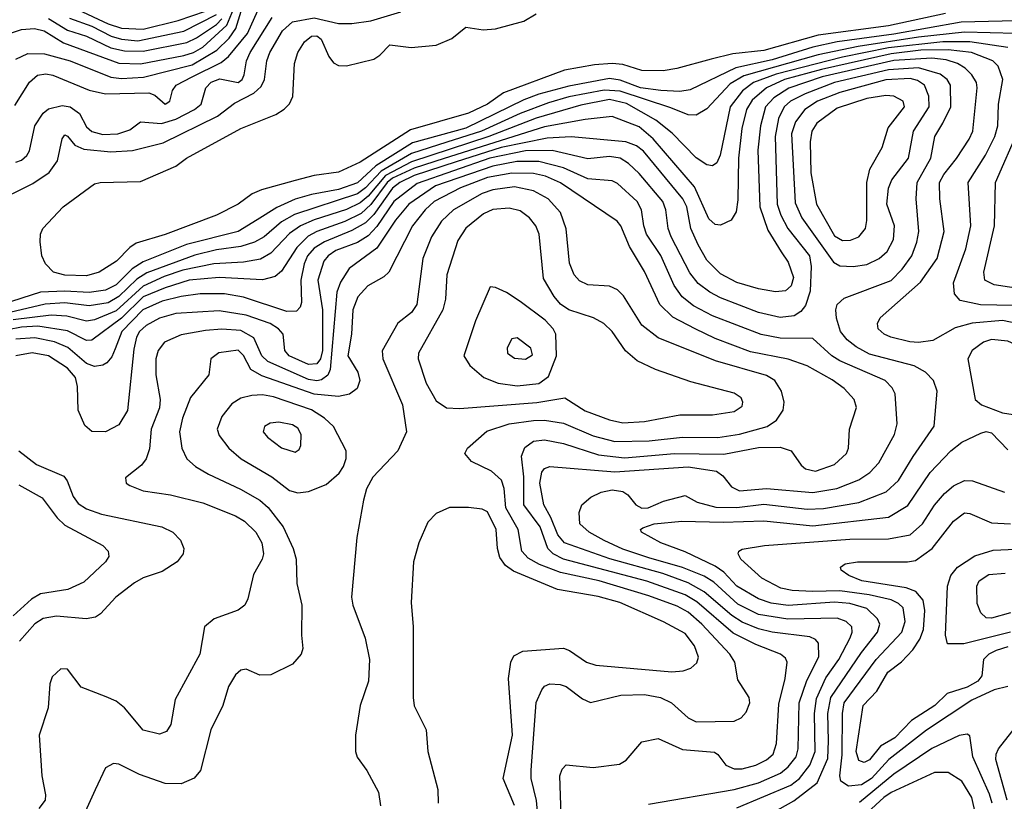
# Model space of a CAD drawing. Extents: x 997028 to 1115134, y 536408 to 618974.
# Tile 368 of 473: x 1060469 to 1064102, y 588591 to 591476. Entities that reach past the tile are written whole.
import ezdxf

# ---------------------------------------------------------------- set-up
doc = ezdxf.new("R2010")
doc.units = 0

msp = doc.modelspace()

# ---------------------------------------------------------------- linework, layer by layer
at = {"layer": '0CON10XD'}
for points in [[(1060435, 591426.9), (1060475, 591439.7), (1060524, 591444), (1060558.7, 591435), (1060630.8, 591390.8), (1060835, 591315.7), (1060915, 591313.4), (1061075, 591343.8), (1061110.2, 591355), (1061144.8, 591375.2), (1061233.3, 591456.7), (1061258.3, 591515), (1061277.7, 591642.3), (1061286.1, 591663.9), (1061305, 591679.5), (1061375, 591688.1), (1061545, 591691.6), (1061645, 591650.1), (1061745, 591647.9)], [(1060560.5, 591350.5), (1060655, 591324.1), (1060805, 591264.2), (1060845, 591259.7), (1060925.3, 591264.7), (1061105, 591309.7), (1061196.6, 591363.4), (1061241.7, 591408.3), (1061266.6, 591443.4), (1061310.9, 591589.1)], [(1060568.6, 591568.6), (1060795, 591461.5), (1060845, 591444.7), (1060925, 591440.9), (1061053.6, 591473.6), (1061155, 591508.4)], [(1060450.8, 591159.2), (1060504.6, 591245.4), (1060535, 591271), (1060565, 591276.3), (1060591, 591271), (1060725, 591215.6), (1060785, 591202.8), (1060945.8, 591205.8), (1060967.2, 591197.2), (1061005, 591164.1), (1061022.2, 591175), (1061032.7, 591215), (1061046.2, 591235), (1061105, 591264.9), (1061211.7, 591318.3), (1061239.8, 591340.2), (1061308.9, 591425), (1061358, 591535)], [(1060365, 590796.2), (1060517.7, 590872.3), (1060578, 590912), (1060608.1, 590955), (1060625, 591036.2), (1060635, 591050.8), (1060645, 591046.9), (1060672.7, 591012.7), (1060705, 590998.1), (1060805, 590988.8), (1060885, 590993.4), (1060997.8, 591022.2), (1061199.3, 591120.7), (1061261.3, 591168.7), (1061332.5, 591205), (1061359.7, 591230.3), (1061372.5, 591255), (1061380.9, 591325), (1061391.9, 591355), (1061439, 591435), (1061475, 591469), (1061555, 591483.1), (1061645, 591462.1), (1061695, 591462.4), (1061765, 591472.3), (1061875.6, 591505)], [(1060455, 590950.9), (1060475, 590958.2), (1060495, 590974.5), (1060505, 590992), (1060524.7, 591085), (1060555, 591131.5), (1060575, 591146.9), (1060625, 591159.3), (1060655, 591154.3), (1060689.9, 591129.9), (1060715, 591080.8), (1060735, 591063.3), (1060775, 591052.9), (1060831.2, 591055), (1060875, 591070), (1060915, 591098.8), (1060992.6, 591092.6), (1061045, 591109.6), (1061113.5, 591145), (1061138.8, 591165), (1061155.8, 591225), (1061175, 591246.3), (1061207.5, 591257.5), (1061275, 591243.9), (1061289.7, 591255), (1061297.7, 591272.3), (1061305.9, 591325), (1061319.2, 591355), (1061401, 591485)], [(1063885, 591498.7), (1063675, 591453.4), (1063415, 591418.8), (1063215, 591362.8), (1063100.2, 591349.8), (1063020.9, 591330.9), (1062894.3, 591295.7), (1062842.7, 591287.3), (1062765, 591288.2), (1062695, 591311), (1062655, 591315.2), (1062589.7, 591310.3), (1062479.7, 591290.3), (1062253.8, 591206.2), (1062195.3, 591165), (1062125, 591131.7), (1061910.6, 591069.4), (1061725, 590950.6), (1061645, 590913.5), (1061555, 590901.8), (1061485, 590883.2), (1061361.3, 590848.7), (1061326.8, 590833.2), (1061275, 590795.4), (1061195, 590755.4), (1061005, 590683), (1060898.6, 590651.4), (1060874.8, 590635.2), (1060826.1, 590585), (1060762, 590545), (1060715, 590530.7), (1060635, 590533.2), (1060593.3, 590545), (1060564.2, 590575), (1060550.6, 590605), (1060544.2, 590655.8), (1060545.8, 590685), (1060554.2, 590705), (1060629.2, 590785), (1060745, 590870), (1060765.5, 590875.5), (1060915, 590878.5), (1061045, 590935.5), (1061084.4, 590965), (1061285, 591074.5), (1061413.6, 591126.4), (1061445, 591146), (1061464.5, 591165.5), (1061477.1, 591192.9), (1061483.3, 591315), (1061494.6, 591355), (1061519.6, 591395), (1061545, 591415.3), (1061565, 591417.2), (1061581.2, 591405), (1061610.1, 591340.1), (1061627, 591317), (1061645, 591307.8), (1061675, 591306.4), (1061775, 591330.9), (1061797.5, 591345), (1061835, 591383.8), (1061913.7, 591373.7), (1062005, 591382.6), (1062062.9, 591407.1), (1062115, 591449.2), (1062179.3, 591439.3), (1062225, 591442.6), (1062328.9, 591471.1), (1062375, 591498.5)], [(1060652.5, 591482.5), (1060735, 591451.9), (1060805.7, 591415.7), (1060845, 591404.1), (1060905, 591398.9), (1061075, 591433.6), (1061195, 591495.5)], [(1064145, 591472.7), (1063943.3, 591466.7), (1063695, 591422.4), (1063485.2, 591394.8), (1063395.2, 591374.8), (1063245, 591328.5), (1063110.9, 591299.1), (1062943, 591217), (1062905, 591211.7), (1062835, 591214.6), (1062759.1, 591225), (1062685, 591253), (1062645, 591258.9), (1062495, 591230.5), (1062385, 591201.7), (1062329.6, 591180.4), (1062115, 591076.5), (1061918.2, 591021.8), (1061783.2, 590936.8), (1061715, 590874.2), (1061645, 590849.2), (1061545, 590831.4), (1061485.8, 590814.2), (1061417.2, 590782.8), (1061345, 590737), (1061275, 590694.5), (1061084, 590646), (1060925, 590583.1), (1060883.3, 590556.7), (1060825, 590497.6), (1060785, 590478.1), (1060725, 590469.5), (1060635, 590474), (1060545, 590470.5), (1060404.5, 590425)], [(1060575, 591480.2), (1060645, 591437.4), (1060715, 591415.9), (1060805, 591372.4), (1060855, 591360.9), (1060925, 591359.7), (1061085, 591391.6), (1061121, 591409), (1061195, 591459.2), (1061215, 591478.9)], [(1064144.1, 591425.9), (1063955, 591430.4), (1063785, 591412.2), (1063562.3, 591377.7), (1063415, 591346.8), (1063141.3, 591268.7), (1063090.7, 591239.3), (1063005, 591147.1), (1062965, 591123.8), (1062935, 591124.7), (1062871.5, 591151.5), (1062685, 591212.8), (1062625, 591216.5), (1062495, 591191), (1062420.5, 591169.5), (1062315, 591129.7), (1062173.5, 591065), (1062045, 591024.3), (1061915, 590982.7), (1061802.6, 590917.4), (1061745, 590855.3), (1061715, 590833.9), (1061483.3, 590756.7), (1061435, 590730.2), (1061371.2, 590675), (1061335.4, 590654.6), (1061285, 590638.6), (1061195, 590626.5), (1061115, 590607.4), (1060937.5, 590542.5), (1060901.3, 590518.7), (1060835, 590455.1), (1060795, 590431.2), (1060725, 590419.9), (1060635, 590431.1), (1060563.2, 590426.8), (1060285, 590360.9)], [(1064115, 591373.9), (1063974.9, 591394.9), (1063875.5, 591394.5), (1063675, 591372.8), (1063505, 591338.2), (1063260.2, 591275), (1063177.2, 591245), (1063136.3, 591213.7), (1063090.2, 591155), (1063053.8, 590976.2), (1063041.7, 590948.2), (1063025, 590936.4), (1063005, 590941.1), (1062965, 590966), (1062877.1, 591057.1), (1062815.7, 591105.7), (1062707.4, 591167.4), (1062645, 591182), (1062539.4, 591160.6), (1062375, 591113.1), (1062200, 591045), (1061915, 590951.7), (1061819, 590901), (1061755, 590825.1), (1061725, 590800.4), (1061675, 590776.1), (1061555, 590737.6), (1061505.1, 590714.9), (1061465, 590687), (1061395, 590614.8), (1061357.6, 590592.4), (1061295, 590581.5), (1061185.7, 590575.7), (1061071.2, 590551.2), (1061001.9, 590528.1), (1060925, 590492.7), (1060825, 590402.1), (1060745, 590367.9), (1060715, 590363.3), (1060642.1, 590382.1), (1060585, 590385.8), (1060445, 590367.9)], [(1064135, 590421.6), (1064013.9, 590423.9), (1063939.7, 590439.7), (1063918.2, 590465), (1063914.7, 590505), (1063959.8, 590630.2), (1063978.6, 590715), (1063968.2, 590875), (1064033.3, 590976.7), (1064067.4, 591045), (1064078.1, 591085), (1064081, 591165), (1064096.7, 591255), (1064080, 591305), (1064059.6, 591325), (1063980.5, 591355), (1063895.5, 591365.5), (1063793.5, 591363.5), (1063685, 591350.5), (1063427.2, 591292.8), (1063291.4, 591255), (1063224, 591225), (1063171.3, 591178.7), (1063150.2, 591145), (1063133.5, 591075), (1063121.4, 590965), (1063118.7, 590811.3), (1063112.4, 590767.6), (1063093.6, 590736.4), (1063055, 590717.3), (1063035, 590720.3), (1063011.3, 590741.3), (1062958.9, 590858.9), (1062806.9, 591036.9), (1062755, 591081), (1062655, 591119.2), (1062555, 591108.4), (1062405, 591080.6), (1062035, 590964.1), (1061925, 590928.7), (1061845, 590891.6), (1061824.6, 590875), (1061765, 590793.7), (1061729, 590761), (1061668, 590732), (1061565, 590695.1), (1061533.3, 590676.7), (1061491.6, 590635), (1061435, 590547.5), (1061411, 590529), (1061365, 590516.5), (1061205, 590524.9), (1061094.5, 590514.5), (1061005, 590486.8), (1060925, 590453), (1060845, 590375.1), (1060735, 590293.3), (1060715, 590292.7), (1060645, 590327.6), (1060535.3, 590345.3), (1060475, 590342), (1060425, 590331.5)], [(1060455, 591330.8), (1060498.7, 591351.3), (1060560.5, 591350.5)], [(1063115, 588567), (1063315, 588650.9), (1063346.3, 588675), (1063384.9, 588725.1), (1063403.7, 588775), (1063401.4, 588915), (1063408.8, 588971.2), (1063443.5, 589046.5), (1063491.6, 589115), (1063533.8, 589195), (1063541.1, 589215), (1063539.7, 589235), (1063518.5, 589255), (1063485, 589267.2), (1063303.9, 589263.9), (1063195, 589280.8), (1063119.3, 589319.3), (1063029.8, 589399.8), (1062995, 589422.1), (1062915, 589454.1), (1062789.9, 589489.9), (1062695, 589522.4), (1062625, 589554.1), (1062570, 589585), (1062535.6, 589615), (1062533.2, 589656.8), (1062542.9, 589685), (1062576.1, 589713.9), (1062615, 589732.7), (1062655, 589740.8), (1062695, 589735.3), (1062712.5, 589722.5), (1062742, 589685), (1062765, 589673.2), (1062787.5, 589675), (1062845, 589699.2), (1062925, 589720), (1062968.8, 589695), (1063037.1, 589677.1), (1063115, 589676), (1063215, 589687.5), (1063375, 589669.7), (1063435, 589671.5), (1063565, 589694), (1063666.7, 589733.3), (1063711.2, 589775), (1063766.1, 589863.9), (1063843.5, 589976.5), (1063854.4, 590105), (1063840.5, 590145), (1063811.8, 590175), (1063769.2, 590199.2), (1063605, 590241.9), (1063555, 590268.4), (1063522.4, 590295), (1063498.2, 590325), (1063483.1, 590375), (1063480.9, 590405), (1063485.6, 590425), (1063511.2, 590448.8), (1063685, 590513.8), (1063725.2, 590555), (1063760.8, 590605), (1063779.5, 590655), (1063786.6, 590695), (1063777.5, 590815), (1063781, 590875), (1063831.5, 590965), (1063845.8, 591045), (1063874.7, 591095), (1063905.2, 591155), (1063903.9, 591235), (1063891.7, 591255), (1063865.3, 591275.3), (1063785, 591299.2), (1063675, 591291.7), (1063475.3, 591245), (1063366.8, 591203.2), (1063313, 591175), (1063289.4, 591155), (1063268.8, 591111.2), (1063256.8, 591045), (1063264.2, 590795), (1063277.2, 590755), (1063303.7, 590705), (1063383.5, 590605), (1063390, 590565), (1063385.6, 590474.4), (1063368.8, 590421.2), (1063351, 590399), (1063327, 590383), (1063275, 590377.2), (1063195.2, 590395.1), (1063055, 590449.4), (1063015, 590470), (1062972.2, 590502.2), (1062941.9, 590541.9), (1062872.4, 590675), (1062861.7, 590705), (1062853.5, 590775), (1062841.5, 590805), (1062755, 590908.2), (1062715.7, 590945.7), (1062685, 590964.8), (1062645, 590971.2), (1062565, 590962.2), (1062433.4, 590993.4), (1062335, 590992.4), (1062203.3, 590965), (1061935, 590872.3), (1061849.5, 590805), (1061786.7, 590713.3), (1061755, 590679), (1061715, 590653.9), (1061635, 590624.5), (1061607, 590605), (1061591.1, 590585), (1061569, 590515), (1061585.9, 590405.9), (1061586.3, 590255), (1061578.9, 590225), (1061565, 590205.9), (1061535, 590203.4), (1061462.9, 590235), (1061447.5, 590255), (1061441.4, 590315), (1061424.1, 590335), (1061393.3, 590355), (1061305, 590385.5), (1061205, 590401.8), (1061045, 590392.1), (1060985, 590375.2), (1060935, 590347.9), (1060910.4, 590325), (1060899.5, 590305), (1060890.4, 590260.4), (1060866.7, 590033.3), (1060835, 589981.2), (1060785, 589954.6), (1060735, 589956.7), (1060708.7, 589978.7), (1060685.1, 590035), (1060682.2, 590122.2), (1060674.4, 590155), (1060645, 590189.8), (1060575, 590235.5), (1060515, 590246.1), (1060454.5, 590235)], [(1063926.3, 590963.7), (1063972.7, 591035), (1063985.7, 591065), (1064002.3, 591225), (1063999.2, 591245), (1063982.6, 591272.6), (1063958, 591298), (1063930, 591315), (1063887.6, 591327.6), (1063834.2, 591334.2), (1063695, 591325.3), (1063430.6, 591265), (1063306.7, 591223.3), (1063252, 591188), (1063221.3, 591155), (1063202.9, 591085), (1063193.2, 590995), (1063199.8, 590785), (1063229.2, 590699.2), (1063279, 590619), (1063305, 590581.9), (1063323.9, 590525), (1063315.8, 590494.2), (1063295, 590475.4), (1063258.3, 590471.7), (1063195, 590483.3), (1063115, 590505.8), (1063055, 590538.7), (1063005, 590588.9), (1062972.5, 590645), (1062945.2, 590705), (1062930.8, 590785), (1062916.3, 590815), (1062770.8, 590990.8), (1062745, 591010.4), (1062705.7, 591025.7), (1062503.4, 591043.4), (1062415, 591039.5), (1062245, 591004.8), (1062078.9, 590951.1), (1061925, 590901.5), (1061871.6, 590875), (1061845, 590854.3), (1061775, 590756.7), (1061745, 590726.6), (1061695, 590698.2), (1061593.2, 590656.8), (1061555, 590633.2), (1061531.2, 590605), (1061518.6, 590575), (1061506.6, 590515), (1061508.1, 590431.9), (1061503.3, 590415), (1061489.7, 590400.3), (1061455, 590399.3), (1061295, 590452.4), (1061224, 590464), (1061135, 590464.8), (1061065, 590454.9), (1060995, 590437.9), (1060923.5, 590405), (1060846.1, 590325), (1060821.5, 590261.5), (1060808.3, 590231.7), (1060790, 590210), (1060775, 590200.9), (1060745, 590196.8), (1060715, 590207.6), (1060645.9, 590265.9), (1060596.8, 590286.8), (1060525, 590302.5), (1060455, 590297)], [(1063545, 590564.8), (1063595, 590573), (1063640.9, 590595), (1063669.9, 590620.1), (1063693.8, 590665), (1063696.5, 590715), (1063668.5, 590795), (1063675.2, 590855), (1063686.7, 590885), (1063748.6, 590965), (1063767.3, 591065), (1063825.2, 591155), (1063823.8, 591193.8), (1063807.9, 591235), (1063782, 591252), (1063755, 591259.3), (1063665, 591254.9), (1063495, 591208.1), (1063412.5, 591175), (1063365.7, 591145), (1063331.1, 591098.9), (1063316.8, 591055), (1063330.1, 590800.1), (1063355.2, 590745), (1063471.3, 590581.3), (1063495, 590567.4), (1063545, 590564.8)], [(1063505, 590661.4), (1063535, 590662.4), (1063564.8, 590675.2), (1063589.6, 590705), (1063595.3, 590734.7), (1063594.8, 590875.2), (1063605.7, 590924.3), (1063650.9, 591005), (1063673.2, 591076.8), (1063734, 591155), (1063728.8, 591175), (1063695, 591194.3), (1063665, 591197), (1063595, 591185.1), (1063485, 591149.8), (1063410.8, 591095), (1063391.6, 591065), (1063386, 591025), (1063388.5, 590911.5), (1063408.7, 590795), (1063475, 590678.6), (1063505, 590661.4)], [(1064235, 590471.9), (1064065, 590498), (1064030, 590515), (1064026.4, 590545), (1064066.3, 590715), (1064069.6, 590875), (1064157.2, 591075)], [(1062789.2, 588580.7), (1063105, 588634.5), (1063195, 588659.3), (1063276.5, 588695), (1063305, 588718.4), (1063333.8, 588755), (1063341.8, 588785), (1063344.9, 588955.1), (1063373.1, 589036.9), (1063417.4, 589125), (1063416.1, 589175), (1063405, 589188.8), (1063385, 589198.1), (1063245.1, 589215.1), (1063195, 589227.9), (1063135, 589253.1), (1063096.8, 589276.8), (1062994.1, 589364.1), (1062935, 589398.3), (1062841.6, 589431.6), (1062646.4, 589486.4), (1062478.9, 589545), (1062454.4, 589574.4), (1062429.2, 589639.2), (1062403.1, 589685), (1062388.5, 589765), (1062395, 589805.6), (1062405, 589819.6), (1062425, 589827.2), (1062665, 589807.3), (1062935, 589825.8), (1063039.9, 589809.9), (1063063, 589793), (1063095, 589752), (1063125, 589737.3), (1063225, 589746.2), (1063395, 589731.3), (1063484.6, 589745.4), (1063565, 589778.4), (1063605.4, 589805), (1063639.3, 589840.7), (1063697.3, 589945), (1063706.8, 589985), (1063698.8, 590095), (1063688, 590118), (1063662.2, 590145), (1063495, 590217.1), (1063465.7, 590235.7), (1063395, 590299.2), (1063275, 590300.7), (1063205, 590314.8), (1063025, 590383.6), (1062955, 590420.7), (1062913.4, 590453.4), (1062884.4, 590495), (1062835, 590605.4), (1062782, 590685), (1062771.6, 590715), (1062763.6, 590775), (1062747.3, 590805), (1062675, 590871.3), (1062655, 590881.9), (1062565, 590888.5), (1062475, 590930), (1062385, 590953.3), (1062302.8, 590952.8), (1062215.1, 590935.1), (1062003.5, 590863.5), (1061904.5, 590795), (1061855, 590736.2), (1061787, 590633), (1061685, 590558.5), (1061653, 590507), (1061639.6, 590470.4), (1061614.6, 590185.4), (1061606, 590164), (1061582.6, 590147.4), (1061565, 590143.5), (1061535, 590148.8), (1061385, 590214.2), (1061362, 590235), (1061332.2, 590302.2), (1061285, 590328.8), (1061215, 590333.7), (1061155, 590329), (1061065, 590312.9), (1061003.5, 590286.5), (1060979.2, 590255), (1060970.8, 590225), (1060970.8, 590165), (1060987.1, 590075), (1060985, 590043.8), (1060953.6, 589965), (1060947.4, 589892.6), (1060935.4, 589855), (1060917.7, 589832.3), (1060858.8, 589785), (1060861.2, 589765), (1060875, 589757.5), (1060925, 589737.1), (1061025, 589722.4), (1061145, 589693.6), (1061265.6, 589645.6), (1061297.9, 589625), (1061340, 589585), (1061362, 589545), (1061368.4, 589505), (1061363.3, 589485), (1061331.7, 589428.3), (1061311.1, 589338.9), (1061300, 589315), (1061275, 589297.2), (1061185.8, 589265), (1061151.1, 589235), (1061133.3, 589135), (1061042.7, 588967.3), (1061026.4, 588875), (1061010.9, 588849.1), (1060985, 588839.5), (1060925, 588853.5), (1060855, 588936.9), (1060825, 588960.4), (1060787.3, 588977.3), (1060695, 589012.5), (1060645, 589079.4), (1060620.2, 589079.8), (1060588.8, 589051.2), (1060580.5, 589025), (1060573.7, 588936.3), (1060540.5, 588835), (1060550.5, 588685), (1060564.4, 588615), (1060563.1, 588595), (1060540, 588565)], [(1064155, 590354.2), (1064095, 590365.4), (1063983.5, 590356.6), (1063920.8, 590339.2), (1063838.1, 590291.9), (1063785.2, 590284.8), (1063753.3, 590286.7), (1063683.9, 590303.9), (1063658.9, 590315), (1063636.9, 590335), (1063634.4, 590355), (1063644.1, 590375.9), (1063792.8, 590507.2), (1063854.3, 590595), (1063880.2, 590695), (1063863.8, 590815), (1063863.3, 590875), (1063879, 590905), (1063926.3, 590963.7)], [(1062468.5, 588505), (1062462.5, 588685), (1062470.2, 588709.8), (1062485, 588725.8), (1062585, 588715.7), (1062681.6, 588728.4), (1062706.4, 588743.6), (1062765, 588810.6), (1062825, 588823.3), (1062915, 588782.5), (1063032.4, 588772.4), (1063045, 588764.5), (1063074.8, 588724.8), (1063105, 588711.6), (1063135, 588711.7), (1063185.7, 588724.3), (1063225, 588743.9), (1063248.8, 588765), (1063261.8, 588805), (1063269.9, 588950.1), (1063294, 589044), (1063300.8, 589105), (1063295, 589120), (1063276.7, 589135), (1063185, 589170.3), (1063101.8, 589211.8), (1062967.7, 589327.7), (1062925, 589353.7), (1062783.4, 589403.4), (1062475.3, 589485.3), (1062437.7, 589505), (1062417.3, 589525), (1062388.8, 589605), (1062329, 589685), (1062329, 589789), (1062321, 589865), (1062332.8, 589897.2), (1062365, 589920), (1062405, 589926), (1062475, 589912), (1062605, 589870.3), (1062700.4, 589859.6), (1062885, 589875.4), (1063066.8, 589873.2), (1063195, 589896.8), (1063275, 589899), (1063315.4, 589885), (1063352.6, 589832.6), (1063368.9, 589818.9), (1063405, 589810), (1063475.2, 589834.8), (1063519.6, 589875), (1063527.1, 589895), (1063531.2, 589965), (1063556.2, 590045), (1063548.2, 590075), (1063511.8, 590115), (1063467.3, 590147.3), (1063375, 590198.9), (1063305, 590223.3), (1063165, 590250.7), (1063035, 590299.2), (1062961.2, 590335), (1062878.4, 590378.4), (1062830.5, 590425), (1062775, 590547.3), (1062719, 590639), (1062686.5, 590715), (1062673, 590733), (1062464.6, 590874.6), (1062408.9, 590898.9), (1062365, 590908.3), (1062285, 590909.6), (1062195, 590893.7), (1062095, 590855.4), (1061998.8, 590805), (1061964.8, 590775), (1061918.7, 590715), (1061830.8, 590545), (1061812.5, 590527.5), (1061753.6, 590493.6), (1061716.2, 590453.8), (1061698.5, 590405), (1061692.7, 590315), (1061679.5, 590235), (1061716.5, 590175), (1061723.4, 590145), (1061713.8, 590115), (1061686.1, 590093.9), (1061644.8, 590085.2), (1061555, 590093.6), (1061361.7, 590161.7), (1061321.2, 590185), (1061295, 590236.7), (1061275, 590256), (1061203.5, 590246.5), (1061174.4, 590225), (1061166.7, 590165), (1061098.5, 590081.5), (1061069.2, 590005), (1061057.9, 589955), (1061067.2, 589895), (1061085.2, 589855.2), (1061117.2, 589827.2), (1061165, 589798.2), (1061283.1, 589743.1), (1061355, 589702.6), (1061386, 589676), (1061441.4, 589605), (1061478.5, 589525), (1061489.1, 589485), (1061491.5, 589395), (1061510, 589315), (1061508.1, 589205), (1061514.1, 589155.9), (1061508, 589135), (1061475, 589098), (1061395, 589058), (1061355, 589057.1), (1061305, 589078.6), (1061285, 589075.7), (1061265, 589058.6), (1061239.1, 589015), (1061217.9, 588945), (1061174.7, 588855.3), (1061135.5, 588704.5), (1061113.2, 588676.8), (1061065, 588655.8), (1061005, 588657.5), (1060910.8, 588690.8), (1060835, 588727.8), (1060815, 588730.6), (1060785.5, 588714.5), (1060746.8, 588633.2), (1060698.5, 588525)], [(1062385.2, 588485), (1062376.2, 588593.8), (1062355.6, 588675), (1062355.7, 588705.7), (1062374.3, 588955.7), (1062395, 589002.9), (1062405, 589015.7), (1062425, 589024.4), (1062462.6, 589022.6), (1062485, 589014.5), (1062545, 588969.5), (1062575, 588955.6), (1062686.9, 588983.1), (1062774.8, 588985.2), (1062834, 588974), (1062874.5, 588955), (1062935, 588899.5), (1062965.4, 588884.6), (1063105, 588887.1), (1063130.6, 588899.4), (1063149.3, 588920.7), (1063162.5, 588955), (1063160.8, 588975), (1063119.1, 589039.1), (1063107.9, 589105), (1063089.7, 589135), (1062985.5, 589245), (1062935, 589289.1), (1062895, 589311.4), (1062790.6, 589349.4), (1062606.5, 589405), (1062465, 589436.4), (1062387.5, 589465), (1062345, 589489), (1062322.1, 589515), (1062307.7, 589595), (1062262.6, 589675), (1062256.2, 589746.2), (1062246.3, 589776.3), (1062209.6, 589809.6), (1062135.4, 589845.4), (1062112, 589875), (1062120.8, 589895), (1062192.4, 589957.6), (1062275, 589984.4), (1062365, 589997.2), (1062405, 589998.2), (1062475, 589987.5), (1062585, 589940.8), (1062665, 589919.1), (1062791.8, 589921.8), (1062915, 589934.8), (1063045, 589933.6), (1063125, 589946.5), (1063227.1, 589975), (1063261.6, 589998.4), (1063285.5, 590035), (1063289.2, 590065), (1063280, 590105), (1063254.8, 590144.8), (1063225, 590163.4), (1063036.7, 590216.7), (1062825, 590302.5), (1062765, 590348.8), (1062696.5, 590456.5), (1062675, 590479.5), (1062645, 590492.9), (1062565, 590498.2), (1062535, 590512.3), (1062514.6, 590535), (1062497.3, 590577.3), (1062484.8, 590704.8), (1062464.7, 590765), (1062419.3, 590815), (1062365.2, 590845.2), (1062295, 590859), (1062215, 590848.3), (1062175, 590834.2), (1062069.3, 590775), (1062025, 590732.7), (1061988.6, 590675), (1061956.2, 590595), (1061934, 590425), (1061915, 590395.6), (1061863.9, 590356.1), (1061806.5, 590253.5), (1061808.7, 590225), (1061881.1, 590055), (1061896.7, 589955), (1061864, 589885), (1061772.1, 589787.9), (1061748.8, 589745), (1061737, 589703), (1061712.5, 589565), (1061693.1, 589345), (1061698.1, 589315), (1061743.1, 589193.1), (1061759.6, 589115), (1061755.4, 589035), (1061725.6, 588945), (1061707.5, 588835), (1061707.5, 588775), (1061713.6, 588753.6), (1061749.2, 588705), (1061793.3, 588625), (1061800.6, 588575)], [(1062695, 589988.8), (1062775, 589993.1), (1062905, 590018.4), (1063025, 590017.8), (1063105, 590030.7), (1063135, 590050), (1063137.8, 590065), (1063130.8, 590080.8), (1063105, 590097.9), (1062945, 590139.6), (1062814.7, 590184.7), (1062746.8, 590216.8), (1062704.3, 590254.3), (1062654.6, 590325), (1062624.5, 590355), (1062586, 590376), (1062495, 590405.3), (1062465, 590425.9), (1062440.6, 590455), (1062401.5, 590521.5), (1062385.8, 590685), (1062374, 590715), (1062350.4, 590745), (1062315, 590770.9), (1062275, 590781.1), (1062215, 590776.2), (1062180.5, 590759.5), (1062115, 590706.6), (1062085, 590661.9), (1062045.3, 590535), (1062040.3, 590445), (1062030.3, 590405), (1061940.9, 590245), (1061939.3, 590225), (1061968.2, 590135), (1062005, 590070), (1062044, 590044), (1062091.2, 590041.2), (1062376.9, 590063.1), (1062480.8, 590080.8), (1062555, 590032.9), (1062645, 589999.3), (1062695, 589988.8)], [(1062305, 590124.8), (1062385, 590134), (1062420.1, 590159.9), (1062449.8, 590235), (1062447.7, 590315), (1062437.5, 590335), (1062407.4, 590367.4), (1062315, 590436.2), (1062265, 590469.2), (1062225, 590488), (1062205, 590490), (1062151.2, 590365), (1062108.2, 590235), (1062130.4, 590200.4), (1062181.1, 590155), (1062234.8, 590134.8), (1062305, 590124.8)], [(1062335, 590223.8), (1062360.7, 590239.3), (1062355, 590264), (1062305, 590302), (1062285, 590298.8), (1062268.1, 590265), (1062268.6, 590245), (1062295, 590226.4), (1062335, 590223.8)], [(1064135, 590019.3), (1064175, 590023.6), (1064205, 590036.4), (1064225.3, 590065), (1064228.8, 590185), (1064223.6, 590225), (1064190.9, 590255), (1064115, 590290.3), (1064055, 590295.7), (1064025, 590285.9), (1063983.8, 590255), (1063967.9, 590225), (1063994.3, 590075), (1064017.5, 590055), (1064095.8, 590025), (1064135, 590019.3)], [(1061495, 589729.6), (1061535, 589734.5), (1061599.8, 589760.2), (1061647.6, 589802.4), (1061663.2, 589826.8), (1061673, 589857), (1061673.1, 589885), (1061626.2, 589975), (1061593.8, 590005), (1061545.9, 590035.9), (1061405, 590084.5), (1061365, 590092.1), (1061325, 590089.1), (1061285, 590079.5), (1061251.3, 590058.7), (1061215, 590011.4), (1061197.7, 589965), (1061205, 589941.4), (1061240, 589895), (1061286, 589856), (1061398.6, 589788.6), (1061465, 589737.9), (1061495, 589729.6)], [(1061485, 589880.6), (1061499.6, 589890.4), (1061506.7, 589905), (1061507.5, 589945), (1061495, 589968), (1061475, 589981.1), (1061425, 589990.6), (1061392.9, 589987.1), (1061371.9, 589975), (1061366.7, 589955), (1061383.3, 589935), (1061435, 589895.5), (1061485, 589880.6)], [(1063132.3, 588485), (1063325, 588593.6), (1063411, 588659), (1063450.6, 588749.4), (1063453.7, 588815), (1063450.4, 588915), (1063462.2, 588975), (1063575, 589140.7), (1063634.8, 589215), (1063642.3, 589245), (1063633.7, 589265), (1063595, 589303.2), (1063531.7, 589321.7), (1063475, 589326.2), (1063305, 589314.1), (1063242.1, 589322.1), (1063195, 589338.3), (1063115.2, 589385), (1063067, 589437), (1063035, 589459.2), (1062925, 589511.7), (1062835, 589545.9), (1062762.9, 589585), (1062759.2, 589595), (1062768.7, 589601.3), (1062810, 589615), (1062912.5, 589625), (1063065, 589621.1), (1063215, 589626.7), (1063395, 589607.6), (1063675, 589639.8), (1063746.5, 589683.5), (1063828.9, 589805), (1063905, 589885.3), (1063945, 589916.6), (1064015, 589950.7), (1064035, 589955.9), (1064055, 589950.8), (1064115, 589888.5)], [(1060465, 589885.4), (1060530.5, 589835), (1060631.1, 589791.1), (1060644.2, 589774.2), (1060666.4, 589716.4), (1060685, 589690), (1060715, 589670.5), (1060771.2, 589651.2), (1060993.3, 589605), (1061034, 589585), (1061062, 589555), (1061074, 589525), (1061072, 589505), (1061050, 589475), (1060995, 589439.4), (1060925, 589416.2), (1060892.2, 589397.8), (1060823.3, 589345), (1060767.3, 589282.7), (1060748.9, 589271.1), (1060714.6, 589265.4), (1060605, 589274.3), (1060555, 589266.2), (1060525, 589245.8), (1060468.1, 589181.9)], [(1064115, 589014.5), (1064065, 589002.5), (1063982.1, 588965), (1063815, 588854.4), (1063675.6, 588745), (1063612.4, 588675), (1063575, 588651.5), (1063527, 588647), (1063499.2, 588665), (1063495.3, 588685.3), (1063503.3, 588763.3), (1063505.2, 588915), (1063511.7, 588955), (1063629.8, 589115), (1063723.4, 589215), (1063736.7, 589255), (1063729.1, 589305), (1063712, 589322), (1063684.9, 589334.9), (1063603.3, 589353.3), (1063495, 589368.2), (1063394.9, 589365.1), (1063319.3, 589369.3), (1063278.1, 589378.1), (1063207.3, 589415), (1063130, 589485), (1063120, 589505), (1063122.5, 589515), (1063135, 589522.5), (1063217.5, 589535), (1063531.7, 589558.3), (1063675, 589559.8), (1063755, 589575.2), (1063800, 589615), (1063845, 589683.9), (1063882, 589728), (1063915, 589755.9), (1063955, 589775.3), (1063985, 589773.9), (1064102.8, 589732.8)], [(1060465, 589759.7), (1060551.3, 589711.3), (1060607.1, 589637.1), (1060635, 589610), (1060775.9, 589535.9), (1060795.6, 589515), (1060798.1, 589495), (1060785.6, 589475), (1060705, 589399.6), (1060646.7, 589373.3), (1060545, 589357.6), (1060512.2, 589337.8), (1060445, 589275.9)], [(1062295.2, 588575.2), (1062253.3, 588675), (1062286.7, 588835), (1062272.9, 589045), (1062280.6, 589105), (1062291.7, 589128.3), (1062325, 589145.6), (1062475, 589156.7), (1062497.8, 589147.8), (1062560.6, 589105), (1062595, 589093.6), (1062875, 589069.4), (1062917.1, 589072.9), (1062945, 589082.9), (1062967.1, 589102.9), (1062973.1, 589123.1), (1062958.6, 589165), (1062925, 589210.4), (1062845, 589254.3), (1062683.3, 589325), (1062603.3, 589346.7), (1062453.2, 589373.2), (1062291, 589441), (1062262, 589462), (1062241, 589491), (1062232.4, 589525), (1062227.1, 589595), (1062195, 589659.5), (1062175, 589669.1), (1062124.5, 589675.5), (1062055, 589675.6), (1062005, 589654.2), (1061975, 589622), (1061941.9, 589545), (1061922.2, 589475), (1061913.3, 589325), (1061920.5, 589235), (1061920.5, 588975), (1061925, 588943.3), (1061943.8, 588903.8), (1061968.6, 588855), (1061974.6, 588775), (1062011.5, 588635), (1062013.3, 588585)], [(1064115, 589161.5), (1064072, 589148), (1064044.7, 589135), (1064024.8, 589115.2), (1064018.8, 589055), (1064004.3, 589035), (1063965, 589012.1), (1063890.8, 588989.2), (1063845.3, 588945), (1063760.2, 588889.8), (1063697.7, 588825), (1063645.6, 588794.4), (1063605, 588744.3), (1063585, 588734.8), (1063565, 588742.4), (1063554.9, 588775.1), (1063581.1, 588945), (1063632.3, 588997.7), (1063672.2, 589067.8), (1063723.3, 589106.7), (1063765, 589150.3), (1063790.1, 589189.9), (1063803.9, 589225), (1063809.2, 589295), (1063803.2, 589333.2), (1063775.7, 589365.7), (1063739.5, 589379.5), (1063575.8, 589405), (1063528, 589425), (1063500, 589445), (1063497.5, 589455), (1063515, 589467.5), (1063560, 589475), (1063745, 589475.3), (1063775, 589480.7), (1063836, 589524), (1063914.2, 589625.8), (1063955, 589655.9), (1063975, 589654.1), (1064055, 589619.4), (1064125, 589615.8)], [(1064125, 589216), (1063952.3, 589172.3), (1063893, 589173), (1063885.5, 589205), (1063892.3, 589385), (1063905.2, 589424.8), (1063930, 589455), (1063992.9, 589497.1), (1064061.5, 589518.5), (1064145, 589521.6)], [(1064125, 589287.2), (1064055, 589267.6), (1064035, 589268.5), (1064015, 589287.5), (1064001.7, 589321.7), (1064000.6, 589385), (1064009.3, 589405), (1064045, 589428.6), (1064105, 589433.6)], [(1064112.7, 588595), (1064071.2, 588745), (1064071.7, 588765), (1064080.7, 588785), (1064143, 588865)], [(1064056.9, 588585), (1064047.7, 588617.7), (1063986.1, 588755), (1063975, 588833.3), (1063965, 588839.4), (1063935, 588834.5), (1063835, 588786.1), (1063695, 588690.9), (1063567.3, 588587.3)], [(1063996.2, 588545), (1063982.5, 588605), (1063945, 588665.3), (1063895, 588697.1), (1063845, 588698.2), (1063685, 588624), (1063658, 588605), (1063552.3, 588507.7)]]:
    msp.add_lwpolyline(points, dxfattribs=at)

doc.saveas('drawing.dxf')
